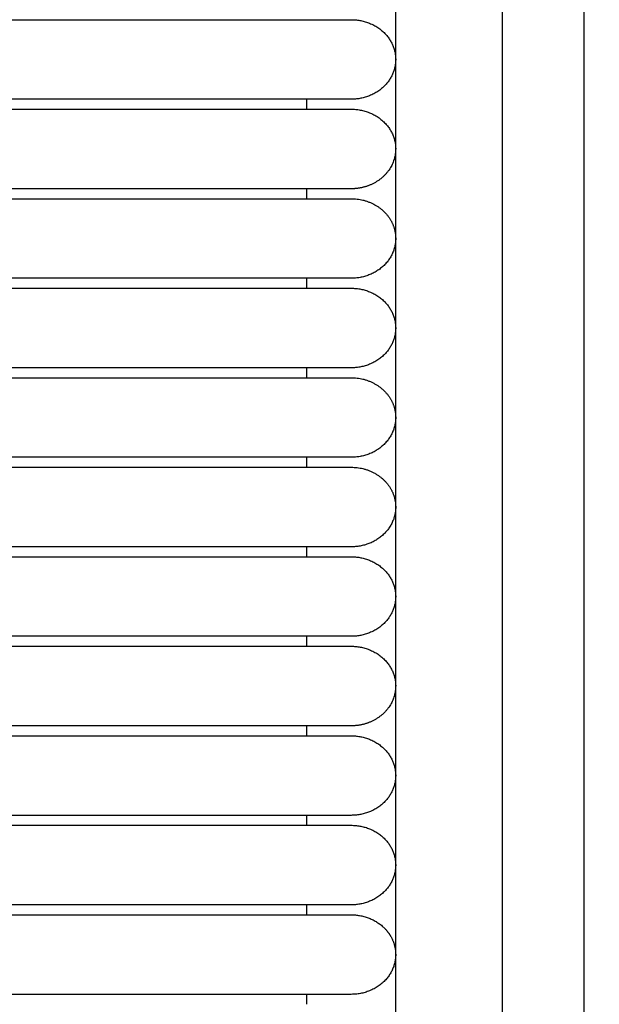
# Model space of a CAD drawing. Header units: millimetres. Extents: x -31695 to -19845, y -5614 to 7253.
# Tile 271 of 432: x -28353 to -28324, y 4957 to 5007. Entities that reach past the tile are written whole.
import ezdxf

# ---------------------------------------------------------------- set-up
doc = ezdxf.new("R2010")
doc.units = ezdxf.units.MM
doc.layers.add('2d', color=7, linetype='Continuous', true_color=0x000000)

msp = doc.modelspace()

# ---------------------------------------------------------------- linework, layer by layer
at = {"layer": '2d', "linetype": 'Continuous', "lineweight": -3}
msp.add_lwpolyline([(-28334.026, 4598.27), (-28334.026, 5374.719)], dxfattribs=at)
for points, knots in [([(-28327.843, 4580.414), (-28327.938, 4581.874), (-28328.016, 4583.335), (-28328.083, 4584.797), (-28328.155, 4586.378), (-28328.214, 4587.961), (-28328.264, 4589.544), (-28328.317, 4591.246), (-28328.359, 4592.949), (-28328.394, 4594.652), (-28328.431, 4596.505), (-28328.46, 4598.358), (-28328.483, 4600.211), (-28328.507, 4602.186), (-28328.524, 4604.161), (-28328.537, 4606.136), (-28328.55, 4608.199), (-28328.559, 4610.262), (-28328.565, 4612.325), (-28328.571, 4614.504), (-28328.574, 4616.683), (-28328.575, 4618.862), (-28328.578, 4622.137), (-28328.578, 4625.411), (-28328.578, 4628.686), (-28328.577, 4639.331), (-28328.577, 4649.975), (-28328.577, 4660.62), (-28328.577, 4672.699), (-28328.577, 4684.778), (-28328.577, 4696.856), (-28328.577, 4710.296), (-28328.577, 4723.735), (-28328.577, 4737.175), (-28328.577, 4751.989), (-28328.577, 4766.804), (-28328.577, 4781.619), (-28328.577, 4813.556), (-28328.577, 4845.491), (-28328.577, 4877.427), (-28328.577, 4910.929), (-28328.577, 4944.432), (-28328.577, 4977.935), (-28328.577, 5011.437), (-28328.577, 5044.939), (-28328.577, 5078.441), (-28328.577, 5094.409), (-28328.577, 5110.377), (-28328.577, 5126.346), (-28328.577, 5142.314), (-28328.577, 5158.284), (-28328.577, 5174.252), (-28328.577, 5181.659), (-28328.577, 5189.066), (-28328.577, 5196.473), (-28328.577, 5203.88), (-28328.577, 5211.288), (-28328.577, 5218.695), (-28328.577, 5224.095), (-28328.577, 5229.495), (-28328.577, 5234.895)], [0, 0, 0, 0, 4.32571, 4.32571, 4.32571, 9.006348, 9.006348, 9.006348, 14.041632, 14.041632, 14.041632, 19.519096, 19.519096, 19.519096, 25.35732, 25.35732, 25.35732, 31.454857, 31.454857, 31.454857, 37.895938, 37.895938, 37.895938, 47.575429, 47.575429, 47.575429, 79.038556, 79.038556, 79.038556, 114.740207, 114.740207, 114.740207, 154.464201, 154.464201, 154.464201, 198.253062, 198.253062, 198.253062, 292.648844, 292.648844, 292.648844, 391.674129, 391.674129, 391.674129, 490.698643, 490.698643, 490.698643, 537.896832, 537.896832, 537.896832, 585.096367, 585.096367, 585.096367, 606.990068, 606.990068, 606.990068, 628.884072, 628.884072, 628.884072, 644.845046, 644.845046, 644.845046, 644.845046]), ([(-28323.638, 4580.596), (-28323.732, 4582.035), (-28323.81, 4583.484), (-28323.877, 4584.924), (-28323.949, 4586.492), (-28324.008, 4588.061), (-28324.058, 4589.629), (-28324.112, 4591.321), (-28324.155, 4593.014), (-28324.19, 4594.706), (-28324.229, 4596.551), (-28324.258, 4598.396), (-28324.282, 4600.241), (-28324.307, 4602.211), (-28324.325, 4604.181), (-28324.339, 4606.15), (-28324.353, 4608.21), (-28324.363, 4610.269), (-28324.369, 4612.329), (-28324.376, 4614.506), (-28324.38, 4616.683), (-28324.383, 4618.86), (-28324.385, 4621.379), (-28324.387, 4623.899), (-28324.387, 4626.418), (-28324.388, 4627.173), (-28324.388, 4627.928), (-28324.388, 4628.683), (-28324.392, 4639.328), (-28324.394, 4649.973), (-28324.397, 4660.618), (-28324.4, 4672.697), (-28324.402, 4684.776), (-28324.403, 4696.855), (-28324.405, 4710.294), (-28324.407, 4723.734), (-28324.408, 4737.174), (-28324.409, 4751.989), (-28324.411, 4766.803), (-28324.411, 4781.618), (-28324.413, 4813.555), (-28324.414, 4845.491), (-28324.414, 4877.427), (-28324.415, 4910.93), (-28324.415, 4944.432), (-28324.415, 4977.935), (-28324.415, 5011.437), (-28324.415, 5044.939), (-28324.414, 5078.441), (-28324.414, 5094.41), (-28324.414, 5110.378), (-28324.413, 5126.346), (-28324.413, 5142.315), (-28324.412, 5158.284), (-28324.411, 5174.252), (-28324.411, 5181.659), (-28324.41, 5189.067), (-28324.41, 5196.474), (-28324.409, 5202.878), (-28324.409, 5209.282), (-28324.408, 5215.686)], [0, 0, 0, 0, 4.271346, 4.271346, 4.271346, 8.910793, 8.910793, 8.910793, 13.915218, 13.915218, 13.915218, 19.369775, 19.369775, 19.369775, 25.191998, 25.191998, 25.191998, 31.279337, 31.279337, 31.279337, 37.714779, 37.714779, 37.714779, 45.161136, 45.161136, 45.161136, 47.392834, 47.392834, 47.392834, 78.857016, 78.857016, 78.857016, 114.55941, 114.55941, 114.55941, 154.283912, 154.283912, 154.283912, 198.073133, 198.073133, 198.073133, 292.469323, 292.469323, 292.469323, 391.494727, 391.494727, 391.494727, 490.51936, 490.51936, 490.51936, 537.717708, 537.717708, 537.717708, 584.917492, 584.917492, 584.917492, 606.811354, 606.811354, 606.811354, 625.740521, 625.740521, 625.740521, 625.740521])]:
    msp.add_open_spline(points, degree=3, knots=knots, dxfattribs=at)
for points in [[(-28364.104, 5006.794), (-28354.165, 5006.794), (-28344.226, 5006.794)], [(-28344.226, 5002.734), (-28354.165, 5002.734), (-28364.104, 5002.734)], [(-28338.56, 5002.227), (-28338.56, 5002.481), (-28338.56, 5002.734)], [(-28376.746, 5002.227), (-28360.486, 5002.227), (-28344.226, 5002.227)], [(-28344.226, 4998.167), (-28354.165, 4998.167), (-28364.104, 4998.167)], [(-28338.56, 4997.66), (-28338.56, 4997.913), (-28338.56, 4998.167)], [(-28376.746, 4997.659), (-28360.486, 4997.659), (-28344.226, 4997.659)], [(-28344.226, 4993.6), (-28354.165, 4993.6), (-28364.104, 4993.6)], [(-28338.56, 4993.092), (-28338.56, 4993.346), (-28338.56, 4993.6)], [(-28364.104, 4993.092), (-28354.165, 4993.092), (-28344.226, 4993.092)], [(-28344.226, 4989.032), (-28354.165, 4989.032), (-28364.104, 4989.032)], [(-28338.56, 4988.525), (-28338.56, 4988.778), (-28338.56, 4989.032)], [(-28376.746, 4988.525), (-28360.486, 4988.525), (-28344.226, 4988.525)], [(-28344.226, 4984.465), (-28354.165, 4984.465), (-28364.104, 4984.465)], [(-28338.56, 4983.957), (-28338.56, 4984.211), (-28338.56, 4984.465)], [(-28364.104, 4983.957), (-28354.165, 4983.957), (-28344.226, 4983.957)], [(-28344.226, 4979.897), (-28354.165, 4979.897), (-28364.104, 4979.897)], [(-28338.56, 4979.39), (-28338.56, 4979.644), (-28338.56, 4979.897)], [(-28364.104, 4979.39), (-28354.165, 4979.39), (-28344.226, 4979.39)], [(-28344.226, 4975.33), (-28354.165, 4975.33), (-28364.104, 4975.33)], [(-28338.56, 4974.823), (-28338.56, 4975.076), (-28338.56, 4975.33)], [(-28376.746, 4974.823), (-28360.486, 4974.823), (-28344.226, 4974.823)], [(-28344.226, 4970.763), (-28354.165, 4970.763), (-28364.104, 4970.763)], [(-28338.56, 4970.255), (-28338.56, 4970.509), (-28338.56, 4970.763)], [(-28364.104, 4970.255), (-28354.165, 4970.255), (-28344.226, 4970.255)], [(-28344.226, 4966.195), (-28354.165, 4966.195), (-28364.104, 4966.195)], [(-28338.56, 4965.688), (-28338.56, 4965.942), (-28338.56, 4966.195)], [(-28364.104, 4965.688), (-28354.165, 4965.688), (-28344.226, 4965.688)], [(-28344.226, 4961.628), (-28354.165, 4961.628), (-28364.104, 4961.628)], [(-28338.56, 4961.121), (-28338.56, 4961.374), (-28338.56, 4961.628)], [(-28364.104, 4961.121), (-28354.165, 4961.121), (-28344.226, 4961.121)], [(-28344.226, 4957.061), (-28354.165, 4957.061), (-28364.104, 4957.061)], [(-28338.56, 4956.553), (-28338.56, 4956.807), (-28338.56, 4957.061)]]:
    msp.add_open_spline(points, degree=2, dxfattribs=at)
for points, weights, knots in [([(-28344.226, 5006.794), (-28340.94, 5006.794), (-28338.617, 5006.794), (-28336.293, 5006.794), (-28336.293, 5006.794)], [1, 0.853553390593, 0.853553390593, 0.853553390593, 1], [0, 0, 0, 5.79899, 5.79899, 11.59798, 11.59798, 11.59798]), ([(-28336.293, 5006.794), (-28334.026, 5006.794), (-28334.026, 5004.764), (-28334.026, 5002.734), (-28336.293, 5002.734)], [1, 0.707106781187, 1, 0.707106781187, 1], [6.283185, 6.283185, 6.283185, 9.424778, 9.424778, 12.566371, 12.566371, 12.566371]), ([(-28336.293, 5002.734), (-28336.293, 5002.734), (-28338.617, 5002.734), (-28340.94, 5002.734), (-28344.226, 5002.734)], [1, 0.853553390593, 0.853553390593, 0.853553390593, 1], [0, 0, 0, 5.79899, 5.79899, 11.59798, 11.59798, 11.59798]), ([(-28344.226, 5002.227), (-28340.94, 5002.227), (-28338.617, 5002.227), (-28336.293, 5002.227), (-28336.293, 5002.227)], [1, 0.853553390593, 0.853553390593, 0.853553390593, 1], [0, 0, 0, 5.79899, 5.79899, 11.59798, 11.59798, 11.59798]), ([(-28336.293, 5002.227), (-28334.026, 5002.227), (-28334.026, 5000.197), (-28334.026, 4998.953), (-28335.264, 4998.388)], [1, 0.707106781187, 1, 0.797556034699, 0.874965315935], [12.566371, 12.566371, 12.566371, 15.707963, 15.707963, 17.879391, 17.879391, 17.879391]), ([(-28336.293, 4998.167), (-28336.293, 4998.167), (-28338.617, 4998.167), (-28340.94, 4998.167), (-28344.226, 4998.167)], [1, 0.853553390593, 0.853553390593, 0.853553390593, 1], [0, 0, 0, 5.79899, 5.79899, 11.59798, 11.59798, 11.59798]), ([(-28344.226, 4997.659), (-28340.94, 4997.659), (-28338.617, 4997.659), (-28336.293, 4997.659), (-28336.293, 4997.659)], [1, 0.853553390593, 0.853553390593, 0.853553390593, 1], [0, 0, 0, 5.79899, 5.79899, 11.59798, 11.59798, 11.59798]), ([(-28334.273, 4996.551), (-28334.026, 4996.117), (-28334.026, 4995.629), (-28334.026, 4994.789), (-28334.69, 4994.194), (-28335.354, 4993.6), (-28336.293, 4993.6)], [0.874965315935, 0.909550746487, 1, 0.853553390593, 0.853553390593, 0.853553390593, 1], [2.290392, 2.290392, 2.290392, 3.313708, 3.313708, 4.970563, 4.970563, 6.627417, 6.627417, 6.627417]), ([(-28336.293, 4993.6), (-28336.293, 4993.6), (-28338.617, 4993.6), (-28340.94, 4993.6), (-28344.226, 4993.6)], [1, 0.853553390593, 0.853553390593, 0.853553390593, 1], [0, 0, 0, 5.79899, 5.79899, 11.59798, 11.59798, 11.59798]), ([(-28344.226, 4993.092), (-28340.94, 4993.092), (-28338.617, 4993.092), (-28336.293, 4993.092), (-28336.293, 4993.092)], [1, 0.853553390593, 0.853553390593, 0.853553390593, 1], [0, 0, 0, 5.79899, 5.79899, 11.59798, 11.59798, 11.59798]), ([(-28336.293, 4993.092), (-28334.026, 4993.092), (-28334.026, 4991.062), (-28334.026, 4989.032), (-28336.293, 4989.032)], [1, 0.707106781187, 1, 0.707106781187, 1], [6.283185, 6.283185, 6.283185, 9.424778, 9.424778, 12.566371, 12.566371, 12.566371]), ([(-28336.293, 4989.032), (-28336.293, 4989.032), (-28338.617, 4989.032), (-28340.94, 4989.032), (-28344.226, 4989.032)], [1, 0.853553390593, 0.853553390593, 0.853553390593, 1], [0, 0, 0, 5.79899, 5.79899, 11.59798, 11.59798, 11.59798]), ([(-28344.226, 4988.525), (-28340.94, 4988.525), (-28338.617, 4988.525), (-28336.293, 4988.525), (-28336.293, 4988.525)], [1, 0.853553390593, 0.853553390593, 0.853553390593, 1], [0, 0, 0, 5.79899, 5.79899, 11.59798, 11.59798, 11.59798]), ([(-28334.273, 4987.416), (-28334.026, 4986.982), (-28334.026, 4986.495), (-28334.026, 4985.654), (-28334.69, 4985.059), (-28335.354, 4984.465), (-28336.293, 4984.465)], [0.874965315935, 0.909550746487, 1, 0.853553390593, 0.853553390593, 0.853553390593, 1], [2.290392, 2.290392, 2.290392, 3.313708, 3.313708, 4.970563, 4.970563, 6.627417, 6.627417, 6.627417]), ([(-28336.293, 4984.465), (-28336.293, 4984.465), (-28338.617, 4984.465), (-28340.94, 4984.465), (-28344.226, 4984.465)], [1, 0.853553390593, 0.853553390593, 0.853553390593, 1], [0, 0, 0, 5.79899, 5.79899, 11.59798, 11.59798, 11.59798]), ([(-28344.226, 4983.957), (-28340.94, 4983.957), (-28338.617, 4983.957), (-28336.293, 4983.957), (-28336.293, 4983.957)], [1, 0.853553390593, 0.853553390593, 0.853553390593, 1], [0, 0, 0, 5.79899, 5.79899, 11.59798, 11.59798, 11.59798]), ([(-28334.273, 4982.849), (-28334.026, 4982.415), (-28334.026, 4981.927), (-28334.026, 4981.087), (-28334.69, 4980.492), (-28335.354, 4979.897), (-28336.293, 4979.897)], [0.874965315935, 0.909550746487, 1, 0.853553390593, 0.853553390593, 0.853553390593, 1], [2.290392, 2.290392, 2.290392, 3.313708, 3.313708, 4.970563, 4.970563, 6.627417, 6.627417, 6.627417]), ([(-28336.293, 4979.897), (-28336.293, 4979.897), (-28338.617, 4979.897), (-28340.94, 4979.897), (-28344.226, 4979.897)], [1, 0.853553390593, 0.853553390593, 0.853553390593, 1], [0, 0, 0, 5.79899, 5.79899, 11.59798, 11.59798, 11.59798]), ([(-28344.226, 4979.39), (-28340.94, 4979.39), (-28338.617, 4979.39), (-28336.293, 4979.39), (-28336.293, 4979.39)], [1, 0.853553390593, 0.853553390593, 0.853553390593, 1], [0, 0, 0, 5.79899, 5.79899, 11.59798, 11.59798, 11.59798]), ([(-28336.293, 4979.39), (-28334.026, 4979.39), (-28334.026, 4977.36), (-28334.026, 4975.33), (-28336.293, 4975.33)], [1, 0.707106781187, 1, 0.707106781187, 1], [6.283185, 6.283185, 6.283185, 9.424778, 9.424778, 12.566371, 12.566371, 12.566371]), ([(-28336.293, 4975.33), (-28336.293, 4975.33), (-28338.617, 4975.33), (-28340.94, 4975.33), (-28344.226, 4975.33)], [1, 0.853553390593, 0.853553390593, 0.853553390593, 1], [0, 0, 0, 5.79899, 5.79899, 11.59798, 11.59798, 11.59798]), ([(-28344.226, 4974.823), (-28340.94, 4974.823), (-28338.617, 4974.823), (-28336.293, 4974.823), (-28336.293, 4974.823)], [1, 0.853553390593, 0.853553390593, 0.853553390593, 1], [0, 0, 0, 5.79899, 5.79899, 11.59798, 11.59798, 11.59798]), ([(-28336.293, 4974.823), (-28334.026, 4974.823), (-28334.026, 4972.793), (-28334.026, 4971.549), (-28335.264, 4970.984)], [1, 0.707106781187, 1, 0.797556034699, 0.874965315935], [12.566371, 12.566371, 12.566371, 15.707963, 15.707963, 17.879391, 17.879391, 17.879391]), ([(-28336.293, 4970.763), (-28336.293, 4970.763), (-28338.617, 4970.763), (-28340.94, 4970.763), (-28344.226, 4970.763)], [1, 0.853553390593, 0.853553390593, 0.853553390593, 1], [0, 0, 0, 5.79899, 5.79899, 11.59798, 11.59798, 11.59798]), ([(-28344.226, 4970.255), (-28340.94, 4970.255), (-28338.617, 4970.255), (-28336.293, 4970.255), (-28336.293, 4970.255)], [1, 0.853553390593, 0.853553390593, 0.853553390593, 1], [0, 0, 0, 5.79899, 5.79899, 11.59798, 11.59798, 11.59798]), ([(-28336.293, 4970.255), (-28334.026, 4970.255), (-28334.026, 4968.225), (-28334.026, 4966.195), (-28336.293, 4966.195)], [1, 0.707106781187, 1, 0.707106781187, 1], [12.566371, 12.566371, 12.566371, 15.707963, 15.707963, 18.849556, 18.849556, 18.849556]), ([(-28336.293, 4966.195), (-28336.293, 4966.195), (-28338.617, 4966.195), (-28340.94, 4966.195), (-28344.226, 4966.195)], [1, 0.853553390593, 0.853553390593, 0.853553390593, 1], [0, 0, 0, 5.79899, 5.79899, 11.59798, 11.59798, 11.59798]), ([(-28344.226, 4965.688), (-28340.94, 4965.688), (-28338.617, 4965.688), (-28336.293, 4965.688), (-28336.293, 4965.688)], [1, 0.853553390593, 0.853553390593, 0.853553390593, 1], [0, 0, 0, 5.79899, 5.79899, 11.59798, 11.59798, 11.59798]), ([(-28336.293, 4965.688), (-28334.026, 4965.688), (-28334.026, 4963.658), (-28334.026, 4961.628), (-28336.293, 4961.628)], [1, 0.707106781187, 1, 0.707106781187, 1], [6.283185, 6.283185, 6.283185, 9.424778, 9.424778, 12.566371, 12.566371, 12.566371]), ([(-28336.293, 4961.628), (-28336.293, 4961.628), (-28338.617, 4961.628), (-28340.94, 4961.628), (-28344.226, 4961.628)], [1, 0.853553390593, 0.853553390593, 0.853553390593, 1], [0, 0, 0, 5.79899, 5.79899, 11.59798, 11.59798, 11.59798]), ([(-28344.226, 4961.121), (-28340.94, 4961.121), (-28338.617, 4961.121), (-28336.293, 4961.121), (-28336.293, 4961.121)], [1, 0.853553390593, 0.853553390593, 0.853553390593, 1], [0, 0, 0, 5.79899, 5.79899, 11.59798, 11.59798, 11.59798]), ([(-28336.293, 4961.121), (-28335.354, 4961.121), (-28334.69, 4960.526), (-28334.436, 4960.299), (-28334.273, 4960.012)], [1, 0.853553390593, 0.853553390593, 0.853553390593, 0.874965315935], [0, 0, 0, 1.656854, 1.656854, 2.290392, 2.290392, 2.290392]), ([(-28334.273, 4960.012), (-28334.026, 4959.578), (-28334.026, 4959.091), (-28334.026, 4957.061), (-28336.293, 4957.061)], [0.874965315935, 0.909550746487, 1, 0.707106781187, 1], [14.737798, 14.737798, 14.737798, 15.707963, 15.707963, 18.849556, 18.849556, 18.849556]), ([(-28336.293, 4957.061), (-28336.293, 4957.061), (-28338.617, 4957.061), (-28340.94, 4957.061), (-28344.226, 4957.061)], [1, 0.853553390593, 0.853553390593, 0.853553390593, 1], [0, 0, 0, 5.79899, 5.79899, 11.59798, 11.59798, 11.59798])]:
    msp.add_rational_spline(points, weights, degree=2, knots=knots, dxfattribs=at)
for points, weights in [([(-28335.264, 4998.388), (-28335.749, 4998.167), (-28336.293, 4998.167)], [0.874965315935, 0.909550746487, 1]), ([(-28336.293, 4997.659), (-28334.904, 4997.659), (-28334.273, 4996.551)], [1, 0.797556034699, 0.874965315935]), ([(-28336.293, 4988.525), (-28334.904, 4988.525), (-28334.273, 4987.416)], [1, 0.797556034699, 0.874965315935]), ([(-28336.293, 4983.957), (-28334.904, 4983.957), (-28334.273, 4982.849)], [1, 0.797556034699, 0.874965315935]), ([(-28335.264, 4970.984), (-28335.749, 4970.763), (-28336.293, 4970.763)], [0.874965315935, 0.909550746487, 1])]:
    msp.add_rational_spline(points, weights, degree=2, dxfattribs=at)

doc.saveas('drawing.dxf')
